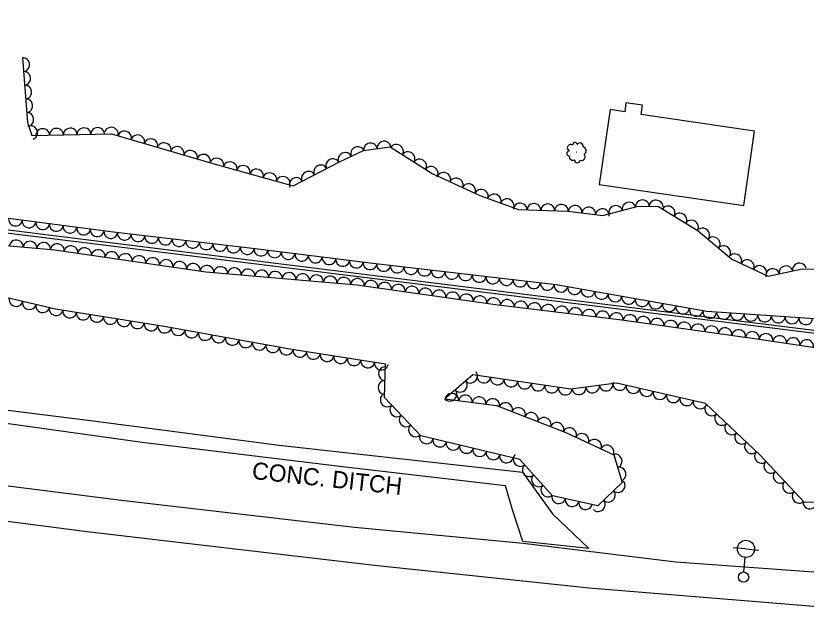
# Model space of a CAD drawing. Extents: x 1722896 to 1754269, y 648279 to 666297.
# Drawn here: x 1744740.7 to 1744970.8, y 651883 to 652058.5 of the extents above; entities that cross this region are included whole.
import ezdxf

# ---------------------------------------------------------------- set-up
doc = ezdxf.new("R2010")
doc.units = 0
for name, color, linetype in [('DESIGN - CENTERLINE - Proposed', 7, 'Continuous'), ('DESIGN - CENTERLINE - Proposed Text', 7, 'Continuous'), ('DESIGN - SCRATCH - User 1', 7, 'Continuous'), ('SURVEY - CENTERLINE - Preliminary Text', 7, 'Continuous'), ('SURVEY - CONTOURS - Intermediate with optional Text', 7, 'Continuous'), ('SURVEY - DTM - Breaklines', 7, 'Continuous'), ('SURVEY - VEGETATION - Features with Text', 7, 'Continuous')]:
    doc.layers.add(name, color=color, linetype=linetype)

msp = doc.modelspace()

# ---------------------------------------------------------------- linework, layer by layer
at = {"layer": 'DESIGN - CENTERLINE - Proposed'}
msp.add_lwpolyline([(1744406.86, 651988.94), (1744443.17, 651983.77), (1744502.55, 651975.75), (1744568.95, 651966.8), (1744642.31, 651956.88), (1744709.57, 651947.21), (1744763.22, 651940.48), (1744817.42, 651933.48), (1744888.27, 651925.61), (1744896.98, 651913.48), (1744907.51, 651903.35), (1744888.37, 651905.42), (1744885.38, 651914.57), (1744883.31, 651921.58), (1744835.83, 651927.13), (1744777.48, 651934.23), (1744716.94, 651942.67), (1744659.68, 651950.09), (1744610.84, 651957.02), (1744582.86, 651961.12), (1744515.18, 651969.74), (1744456.85, 651978.31), (1744408.35, 651984.79)], dxfattribs=at)
at = {"layer": 'DESIGN - CENTERLINE - Proposed Text'}
msp.add_lwpolyline([(1744910.61, 652009.36), (1744952.66, 652003.23), (1744955.83, 652024.94), (1744922.81, 652029.75), (1744923.2, 652032.42), (1744918.37, 652033.13), (1744917.99, 652030.56), (1744913.79, 652031.18)], close=True, dxfattribs=at)
at = {"layer": 'DESIGN - SCRATCH - User 1'}
msp.add_lwpolyline([(1744399.8, 652039.14), (1744439.33, 652033.59), (1744531.74, 652022.19), (1744697.2, 652001.3), (1745162.42, 651943.32), (1745211.42, 651940.22), (1745242.02, 651947.93), (1745291.42, 651961.24), (1745291.82, 651959.21), (1745211.04, 651938.97), (1745167.32, 651941.84), (1744588.55, 652013.72), (1744528.62, 652021.16), (1744425.23, 652034.35), (1744400.51, 652037.63)], dxfattribs=at)
at = {"layer": 'SURVEY - CENTERLINE - Preliminary Text'}
for points in [[(1744413.94, 651966.2), (1744459.12, 651959.62), (1744520.53, 651951.33), (1744561.58, 651945.72), (1744624.58, 651936.91), (1744687.7, 651928.97), (1744737.69, 651921.65), (1744772.26, 651917.31), (1744839.35, 651909.6), (1744888.47, 651904.92)], [(1744417.57, 651954.56), (1744476.63, 651946.66), (1744519.52, 651940.63), (1744589.45, 651931.19), (1744657.16, 651921.82), (1744761.49, 651908.29), (1744845.14, 651898.46), (1744907.69, 651891.93), (1744984.94, 651885.57), (1745056.09, 651883.28), (1745119.07, 651883.04), (1745176.58, 651885.85), (1745245.69, 651891.19), (1745282.62, 651894.85), (1745316.45, 651899.29)], [(1744888.47, 651904.92), (1744932.85, 651899.5), (1744985, 651895.66), (1745021.22, 651894.26), (1745071.36, 651893.58), (1745112.42, 651893.15), (1745165.13, 651895.58), (1745224.63, 651899.57), (1745270.94, 651903.69), (1745312.62, 651909.18)]]:
    msp.add_lwpolyline(points, dxfattribs=at)
at = {"layer": 'SURVEY - DTM - Breaklines'}
for p, q in [((1744953.31, 651903.22), (1744949.58, 651903.55)), ((1744953.31, 651903.22), (1744957.05, 651902.9)), ((1744952.73, 651896.5), (1744953.1, 651900.73))]:
    msp.add_line(p, q, dxfattribs=at)
for centre, radius in [((1744953.31, 651903.22), 2.5), ((1744952.6, 651895), 1.5)]:
    msp.add_circle(centre, radius, dxfattribs=at)
at = {"layer": 'SURVEY - VEGETATION - Features with Text'}
for points in [[(1744981.85, 651969.69), (1744941.91, 651972.32), (1744898.01, 651980.18), (1744844.68, 651986.33), (1744810.43, 651990.61), (1744769.13, 651995.43), (1744731.82, 652000.3), (1744694.07, 652006.17), (1744664.5, 652008.47), (1744629.02, 652012.89), (1744598.93, 652016.66), (1744591.75, 652022.96), (1744592.47, 652028.41), (1744618.7, 652039.07), (1744625.86, 652038.48), (1744635.19, 652025.62), (1744654.33, 652031.4), (1744656.96, 652040.23), (1744650.88, 652058.49)], [(1744742.68, 652046.25), (1744744.11, 652027.38), (1744745.43, 652023.67), (1744768.56, 652024.14), (1744798.74, 652015.28), (1744821.47, 652009), (1744835, 652015.99), (1744841.94, 652019.28), (1744849.7, 652020.3), (1744861.9, 652012.57), (1744875.82, 652006.19), (1744887.11, 652002.08), (1744901.48, 652001.6), (1744911.67, 652000.36), (1744921.89, 652003.02), (1744927.8, 652002.92), (1744939.37, 651995.89), (1744949.19, 651987.65), (1744959.8, 651982.66), (1744969.64, 651984.75), (1744980.07, 651984.54)], [(1744726.85, 651977.58), (1744710.3, 651993.98), (1744752.06, 651990.3), (1744796.07, 651983.92), (1744839.98, 651980.11), (1744880.43, 651974.38), (1744917.15, 651969.9), (1744956.48, 651964.45), (1744988.47, 651959.61)], [(1745005.47, 651917.95), (1744970.33, 651916.7), (1744957.31, 651930.6), (1744941.49, 651945.57), (1744915.59, 651951.53), (1744902.31, 651949.7), (1744873.79, 651953.96), (1744865.68, 651946.89), (1744880.66, 651944.96), (1744900.85, 651937.15), (1744914.8, 651930.62), (1744917.22, 651922.57), (1744910.13, 651915.77), (1744897.02, 651918.72), (1744887.44, 651929.24), (1744858.65, 651936.12), (1744848.03, 651947.35), (1744848.32, 651957.06), (1744820.54, 651961.4), (1744783.89, 651968.02), (1744752.26, 651973.09), (1744728.2, 651978.64)]]:
    msp.add_lwpolyline(points, dxfattribs=at)
msp.add_circle((1744904.04, 652018.77), 0.0341, dxfattribs=at)
for centre, radius, start, end in [((1744902.24, 652020.03), 0.975, 51.075, 244.4947), ((1744903.51, 652020.9), 0.671, 11.0543, 189.8), ((1744904.98, 652020.48), 0.977, 348.9382, 145.7271), ((1744905.66, 652019.22), 1.11, 297.9909, 75.5151), ((1744901.87, 652018.41), 0.742, 93.6937, 271.0128), ((1744905.4, 652017.45), 1.11, 248.8867, 44.7252), ((1744902.91, 652017.46), 1.05, 168.9807, 295.8264), ((1744904.19, 652016.51), 0.816, 179.1396, 354.1399)]:
    msp.add_arc(centre, radius, start, end, dxfattribs=at)
for centre, major_axis in [((1744742.83, 652044.25), (0.15, -1.99)), ((1744743.13, 652040.26), (0.15, -1.99)), ((1744743.44, 652036.27), (0.15, -1.99)), ((1744743.74, 652032.29), (0.15, -1.99)), ((1744744.04, 652028.3), (0.15, -1.99)), ((1744745.14, 652024.48), (0.67, -1.88)), ((1744748.57, 652023.74), (2, 0.04)), ((1744752.57, 652023.82), (2, 0.04)), ((1744756.57, 652023.9), (2, 0.04)), ((1744760.57, 652023.98), (2, 0.04)), ((1744764.57, 652024.06), (2, 0.04)), ((1744768.57, 652024.14), (1.92, -0.56)), ((1744772.4, 652023.01), (1.92, -0.56)), ((1744776.24, 652021.89), (1.92, -0.56)), ((1744780.08, 652020.76), (1.92, -0.56)), ((1744783.92, 652019.63), (1.92, -0.56)), ((1744787.76, 652018.51), (1.92, -0.56)), ((1744840.19, 652018.45), (1.81, 0.86)), ((1744843.98, 652019.55), (1.98, 0.26)), ((1744847.95, 652020.07), (1.98, 0.26)), ((1744851.59, 652019.1), (1.69, -1.07)), ((1744791.59, 652017.38), (1.92, -0.56)), ((1744795.43, 652016.25), (1.92, -0.56)), ((1744836.57, 652016.74), (1.81, 0.86)), ((1744854.97, 652016.96), (1.69, -1.07)), ((1744799.27, 652015.13), (1.93, -0.53)), ((1744803.13, 652014.07), (1.93, -0.53)), ((1744832.99, 652014.95), (1.78, 0.92)), ((1744858.34, 652014.82), (1.69, -1.07)), ((1744806.98, 652013), (1.93, -0.53)), ((1744810.84, 652011.94), (1.93, -0.53)), ((1744825.89, 652011.28), (1.78, 0.92)), ((1744829.44, 652013.12), (1.78, 0.92)), ((1744861.72, 652012.68), (1.69, -1.07)), ((1744865.35, 652010.99), (1.82, -0.83)), ((1744814.69, 652010.87), (1.93, -0.53)), ((1744818.55, 652009.8), (1.93, -0.53)), ((1744822.33, 652009.44), (1.78, 0.92)), ((1744868.98, 652009.33), (1.82, -0.83)), ((1744872.62, 652007.66), (1.82, -0.83)), ((1744876.27, 652006.03), (1.88, -0.68)), ((1744880.03, 652004.66), (1.88, -0.68)), ((1744883.79, 652003.29), (1.88, -0.68)), ((1744887.58, 652002.07), (2, -0.07)), ((1744919.24, 652002.33), (1.94, 0.5)), ((1744923.15, 652003), (2, -0.03)), ((1744927.15, 652002.93), (2, -0.03)), ((1744891.57, 652001.93), (2, -0.07)), ((1744895.57, 652001.8), (2, -0.07)), ((1744899.57, 652001.66), (2, -0.07)), ((1744903.55, 652001.35), (1.99, -0.24)), ((1744907.52, 652000.87), (1.99, -0.24)), ((1744911.49, 652000.38), (1.99, -0.24)), ((1744915.37, 652001.33), (1.94, 0.5)), ((1744930.67, 652001.18), (1.71, -1.04)), ((1744740.62, 651999.15), (-1.98, 0.26)), ((1744934.08, 651999.11), (1.71, -1.04)), ((1744744.58, 651998.63), (-1.98, 0.26)), ((1744748.55, 651998.12), (-1.98, 0.26)), ((1744752.52, 651997.6), (-1.98, 0.26)), ((1744756.48, 651997.08), (-1.98, 0.26)), ((1744937.5, 651997.03), (1.71, -1.04)), ((1744760.45, 651996.56), (-1.98, 0.26)), ((1744764.41, 651996.04), (-1.98, 0.26)), ((1744768.38, 651995.52), (-1.98, 0.26)), ((1744772.35, 651995.05), (-1.99, 0.23)), ((1744776.33, 651994.59), (-1.99, 0.23)), ((1744940.76, 651994.73), (1.53, -1.29)), ((1744740.88, 651991.29), (1.99, -0.18)), ((1744744.87, 651990.94), (1.99, -0.18)), ((1744748.85, 651990.59), (1.99, -0.18)), ((1744780.3, 651994.12), (-1.99, 0.23)), ((1744784.27, 651993.66), (-1.99, 0.23)), ((1744788.24, 651993.2), (-1.99, 0.23)), ((1744792.22, 651992.73), (-1.99, 0.23)), ((1744796.19, 651992.27), (-1.99, 0.23)), ((1744943.82, 651992.15), (1.53, -1.29)), ((1744752.83, 651990.19), (1.98, -0.29)), ((1744756.79, 651989.62), (1.98, -0.29)), ((1744760.75, 651989.04), (1.98, -0.29)), ((1744764.71, 651988.47), (1.98, -0.29)), ((1744800.16, 651991.81), (-1.99, 0.23)), ((1744804.14, 651991.34), (-1.99, 0.23)), ((1744808.11, 651990.88), (-1.99, 0.23)), ((1744812.08, 651990.4), (-1.98, 0.25)), ((1744816.05, 651989.91), (-1.98, 0.25)), ((1744946.89, 651989.58), (1.53, -1.29)), ((1744768.67, 651987.89), (1.98, -0.29)), ((1744772.62, 651987.32), (1.98, -0.29)), ((1744776.58, 651986.75), (1.98, -0.29)), ((1744780.54, 651986.17), (1.98, -0.29)), ((1744820.02, 651989.41), (-1.98, 0.25)), ((1744823.99, 651988.92), (-1.98, 0.25)), ((1744827.96, 651988.42), (-1.98, 0.25)), ((1744831.93, 651987.93), (-1.98, 0.25)), ((1744950.09, 651987.23), (1.81, -0.85)), ((1744784.5, 651985.6), (1.98, -0.29)), ((1744788.46, 651985.03), (1.98, -0.29)), ((1744792.42, 651984.45), (1.98, -0.29)), ((1744796.38, 651983.89), (1.99, -0.17)), ((1744800.36, 651983.55), (1.99, -0.17)), ((1744835.9, 651987.43), (-1.98, 0.25)), ((1744839.87, 651986.94), (-1.98, 0.25)), ((1744843.84, 651986.44), (-1.98, 0.25)), ((1744847.81, 651985.97), (-1.99, 0.23)), ((1744851.78, 651985.52), (-1.99, 0.23)), ((1744953.71, 651985.52), (1.81, -0.85)), ((1744957.33, 651983.82), (1.81, -0.85)), ((1744964.95, 651983.75), (1.96, 0.42)), ((1744968.86, 651984.58), (1.96, 0.42)), ((1744804.35, 651983.2), (1.99, -0.17)), ((1744808.33, 651982.86), (1.99, -0.17)), ((1744812.32, 651982.51), (1.99, -0.17)), ((1744816.3, 651982.17), (1.99, -0.17)), ((1744820.29, 651981.82), (1.99, -0.17)), ((1744824.27, 651981.47), (1.99, -0.17)), ((1744855.76, 651985.06), (-1.99, 0.23)), ((1744859.73, 651984.6), (-1.99, 0.23)), ((1744863.7, 651984.14), (-1.99, 0.23)), ((1744867.68, 651983.68), (-1.99, 0.23)), ((1744871.65, 651983.22), (-1.99, 0.23)), ((1744961.04, 651982.92), (1.96, 0.42)), ((1744828.26, 651981.13), (1.99, -0.17)), ((1744832.24, 651980.78), (1.99, -0.17)), ((1744836.23, 651980.44), (1.99, -0.17)), ((1744840.21, 651980.08), (1.98, -0.28)), ((1744844.17, 651979.52), (1.98, -0.28)), ((1744848.13, 651978.96), (1.98, -0.28)), ((1744875.62, 651982.76), (-1.99, 0.23)), ((1744879.6, 651982.31), (-1.99, 0.23)), ((1744883.57, 651981.85), (-1.99, 0.23)), ((1744887.54, 651981.39), (-1.99, 0.23)), ((1744891.52, 651980.93), (-1.99, 0.23)), ((1744852.09, 651978.4), (1.98, -0.28)), ((1744856.05, 651977.84), (1.98, -0.28)), ((1744860.01, 651977.27), (1.98, -0.28)), ((1744863.97, 651976.71), (1.98, -0.28)), ((1744895.49, 651980.47), (-1.99, 0.23)), ((1744899.45, 651979.92), (-1.97, 0.35)), ((1744903.39, 651979.22), (-1.97, 0.35)), ((1744907.33, 651978.51), (-1.97, 0.35)), ((1744867.94, 651976.15), (1.98, -0.28)), ((1744871.9, 651975.59), (1.98, -0.28)), ((1744875.86, 651975.03), (1.98, -0.28)), ((1744879.82, 651974.47), (1.98, -0.28)), ((1744911.26, 651977.81), (-1.97, 0.35)), ((1744915.2, 651977.1), (-1.97, 0.35)), ((1744919.14, 651976.4), (-1.97, 0.35)), ((1744740.76, 651975.74), (-1.95, 0.45)), ((1744744.66, 651974.84), (-1.95, 0.45)), ((1744748.56, 651973.94), (-1.95, 0.45)), ((1744883.79, 651973.97), (1.99, -0.24)), ((1744887.76, 651973.49), (1.99, -0.24)), ((1744891.73, 651973), (1.99, -0.24)), ((1744895.7, 651972.52), (1.99, -0.24)), ((1744899.67, 651972.03), (1.99, -0.24)), ((1744923.08, 651975.69), (-1.97, 0.35)), ((1744927.01, 651974.99), (-1.97, 0.35)), ((1744930.95, 651974.28), (-1.97, 0.35)), ((1744752.46, 651973.06), (-1.97, 0.32)), ((1744756.41, 651972.42), (-1.97, 0.32)), ((1744760.36, 651971.79), (-1.97, 0.32)), ((1744903.64, 651971.55), (1.99, -0.24)), ((1744907.61, 651971.06), (1.99, -0.24)), ((1744911.58, 651970.58), (1.99, -0.24)), ((1744915.55, 651970.09), (1.99, -0.24)), ((1744934.89, 651973.58), (-1.97, 0.35)), ((1744938.83, 651972.87), (-1.97, 0.35)), ((1744942.77, 651972.26), (-2, 0.13)), ((1744946.77, 651972), (-2, 0.13)), ((1744950.76, 651971.74), (-2, 0.13)), ((1744764.31, 651971.16), (-1.97, 0.32)), ((1744768.26, 651970.53), (-1.97, 0.32)), ((1744772.21, 651969.89), (-1.97, 0.32)), ((1744776.16, 651969.26), (-1.97, 0.32)), ((1744919.52, 651969.57), (1.98, -0.27)), ((1744923.48, 651969.02), (1.98, -0.27)), ((1744927.44, 651968.47), (1.98, -0.27)), ((1744931.4, 651967.92), (1.98, -0.27)), ((1744954.75, 651971.47), (-2, 0.13)), ((1744958.74, 651971.21), (-2, 0.13)), ((1744962.73, 651970.95), (-2, 0.13)), ((1744966.72, 651970.68), (-2, 0.13)), ((1744970.71, 651970.42), (-2, 0.13)), ((1744780.11, 651968.63), (-1.97, 0.32)), ((1744784.05, 651967.99), (-1.97, 0.36)), ((1744787.99, 651967.28), (-1.97, 0.36)), ((1744935.36, 651967.38), (1.98, -0.27)), ((1744939.33, 651966.83), (1.98, -0.27)), ((1744943.29, 651966.28), (1.98, -0.27)), ((1744947.25, 651965.73), (1.98, -0.27)), ((1744951.21, 651965.18), (1.98, -0.27)), ((1744791.93, 651966.57), (-1.97, 0.36)), ((1744795.86, 651965.86), (-1.97, 0.36)), ((1744799.8, 651965.14), (-1.97, 0.36)), ((1744955.18, 651964.63), (1.98, -0.27)), ((1744959.13, 651964.05), (1.98, -0.3)), ((1744963.09, 651963.45), (1.98, -0.3)), ((1744967.04, 651962.85), (1.98, -0.3)), ((1744803.74, 651964.43), (-1.97, 0.36)), ((1744807.67, 651963.72), (-1.97, 0.36)), ((1744811.61, 651963.01), (-1.97, 0.36)), ((1744815.54, 651962.3), (-1.97, 0.36)), ((1744971, 651962.25), (1.98, -0.3)), ((1744819.48, 651961.59), (-1.97, 0.36)), ((1744823.43, 651960.94), (-1.98, 0.31)), ((1744827.38, 651960.33), (-1.98, 0.31)), ((1744831.33, 651959.71), (-1.98, 0.31)), ((1744835.28, 651959.09), (-1.98, 0.31)), ((1744839.24, 651958.48), (-1.98, 0.31)), ((1744843.19, 651957.86), (-1.98, 0.31)), ((1744847.14, 651957.24), (-1.98, 0.31)), ((1744848.23, 651954.25), (0.06, 2)), ((1744873.21, 651953.45), (-1.51, -1.31)), ((1744876.98, 651953.48), (-1.98, 0.3)), ((1744848.12, 651950.25), (0.06, 2)), ((1744870.19, 651950.82), (-1.51, -1.31)), ((1744880.94, 651952.89), (-1.98, 0.3)), ((1744884.9, 651952.3), (-1.98, 0.3)), ((1744888.85, 651951.71), (-1.98, 0.3)), ((1744892.81, 651951.12), (-1.98, 0.3)), ((1744912.6, 651951.12), (-1.98, -0.27)), ((1744916.55, 651951.31), (-1.95, 0.45)), ((1744867.18, 651948.19), (-1.51, -1.31)), ((1744896.76, 651950.53), (-1.98, 0.3)), ((1744900.72, 651949.94), (-1.98, 0.3)), ((1744904.68, 651950.03), (-1.98, -0.27)), ((1744908.64, 651950.57), (-1.98, -0.27)), ((1744920.45, 651950.41), (-1.95, 0.45)), ((1744924.35, 651949.52), (-1.95, 0.45)), ((1744928.25, 651948.62), (-1.95, 0.45)), ((1744848.79, 651946.55), (-1.37, 1.45)), ((1744867.68, 651946.63), (1.98, -0.25)), ((1744871.64, 651946.12), (1.98, -0.25)), ((1744875.61, 651945.61), (1.98, -0.25)), ((1744879.58, 651945.1), (1.98, -0.25)), ((1744932.14, 651947.72), (-1.95, 0.45)), ((1744936.04, 651946.83), (-1.95, 0.45)), ((1744851.54, 651943.65), (-1.37, 1.45)), ((1744883.37, 651943.91), (1.87, -0.72)), ((1744887.1, 651942.47), (1.87, -0.72)), ((1744939.94, 651945.93), (-1.95, 0.45)), ((1744943.24, 651943.91), (-1.45, 1.37)), ((1744854.28, 651940.74), (-1.37, 1.45)), ((1744890.83, 651941.03), (1.87, -0.72)), ((1744946.14, 651941.16), (-1.45, 1.37)), ((1744894.56, 651939.58), (1.87, -0.72)), ((1744898.29, 651938.14), (1.87, -0.72)), ((1744949.05, 651938.41), (-1.45, 1.37)), ((1744857.03, 651937.83), (-1.37, 1.45)), ((1744901.99, 651936.61), (1.81, -0.85)), ((1744860.25, 651935.74), (-1.95, 0.46)), ((1744864.14, 651934.81), (-1.95, 0.46)), ((1744905.61, 651934.92), (1.81, -0.85)), ((1744909.24, 651933.22), (1.81, -0.85)), ((1744951.96, 651935.66), (-1.45, 1.37)), ((1744868.03, 651933.88), (-1.95, 0.46)), ((1744871.92, 651932.95), (-1.95, 0.46)), ((1744912.86, 651931.53), (1.81, -0.85)), ((1744954.86, 651932.92), (-1.45, 1.37)), ((1744875.81, 651932.02), (-1.95, 0.46)), ((1744879.7, 651931.09), (-1.95, 0.46)), ((1744883.59, 651930.16), (-1.95, 0.46)), ((1744887.47, 651929.21), (-1.35, 1.48)), ((1744915.33, 651928.84), (0.58, -1.91)), ((1744957.74, 651930.14), (-1.37, 1.46)), ((1744960.47, 651927.22), (-1.37, 1.46)), ((1744890.16, 651926.25), (-1.35, 1.48)), ((1744916.49, 651925.01), (0.58, -1.91)), ((1744963.21, 651924.3), (-1.37, 1.46)), ((1744892.85, 651923.29), (-1.35, 1.48)), ((1744895.55, 651920.33), (-1.35, 1.48)), ((1744916.17, 651921.57), (-1.44, -1.38)), ((1744965.94, 651921.38), (-1.37, 1.46)), ((1744913.29, 651918.8), (-1.44, -1.38)), ((1744968.68, 651918.46), (-1.37, 1.46)), ((1744898.79, 651918.32), (-1.95, 0.44)), ((1744902.69, 651917.44), (-1.95, 0.44)), ((1744906.59, 651916.56), (-1.95, 0.44)), ((1744910.4, 651916.03), (-1.44, -1.38)), ((1744971.91, 651916.75), (-2, -0.07))]:
    msp.add_ellipse(centre, major_axis=major_axis, ratio=0.940188, start_param=0, end_param=3.141593, dxfattribs=at)

# ---------------------------------------------------------------- texts
at = {"layer": 'SURVEY - CONTOURS - Intermediate with optional Text'}
msp.add_text('CONC. DITCH', height=5, rotation=353.8754, dxfattribs=at).set_placement((1744809.31, 651923.62))

doc.saveas('drawing.dxf')
